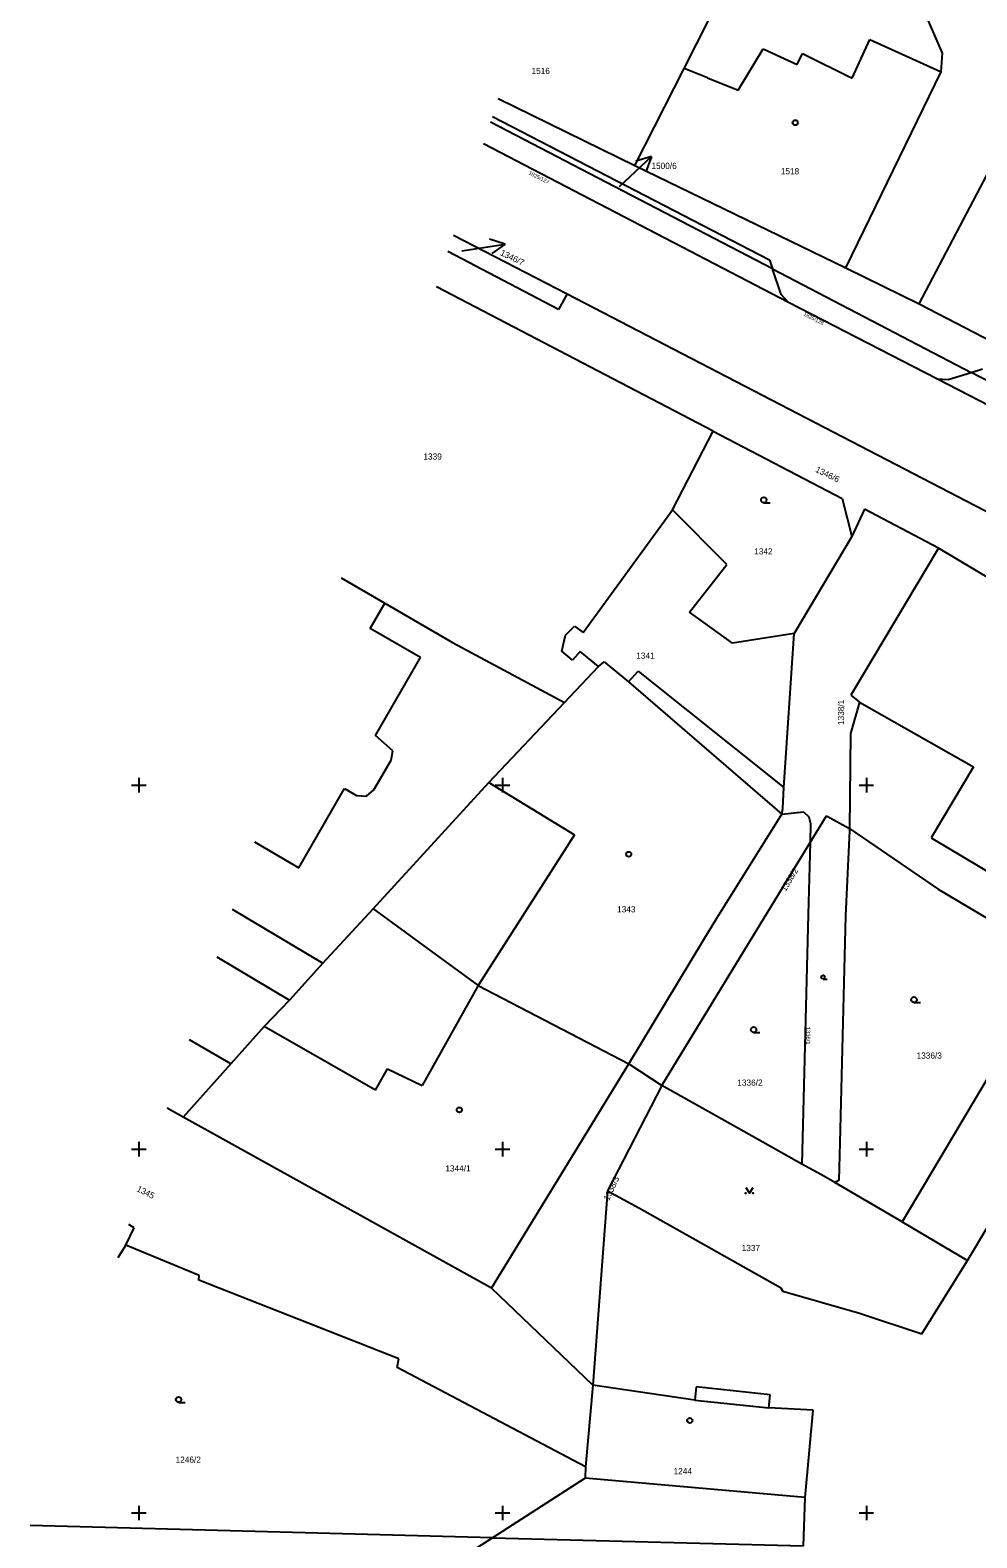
# Model space of a CAD drawing. Extents: x -702257 to -701487, y -1009871 to -1008841.
# Drawn here: x -701857.5 to -701792.4, y -1009001.7 to -1008898.1 of the extents above; entities that cross this region are included whole.
import ezdxf

# ---------------------------------------------------------------- set-up
doc = ezdxf.new("R2010")
doc.units = 0
for name, color, linetype in [('Z_hektometricka_sit', 7, 'Continuous'), ('Z_katastr_cisla_pozemkova', 7, 'Continuous'), ('Z_katastr_cisla_stavebni', 7, 'Continuous'), ('Z_katastr_hranice', 7, 'Continuous'), ('Z_katastr_parcelni_cislo_odkaz', 7, 'Continuous'), ('Z_katastr_vnitrni_kresba', 7, 'Continuous'), ('Z_katastr_znacky_budov', 7, 'Continuous'), ('Z_katastr_znacky_kultur', 7, 'Continuous')]:
    doc.layers.add(name, color=color, linetype=linetype)

msp = doc.modelspace()

# ---------------------------------------------------------------- linework, layer by layer
at = {"layer": 'Z_hektometricka_sit'}
for p, q in [((-701850.5, -1008950), (-701849.5, -1008950)), ((-701850.5, -1008950), (-701849.5, -1008950)), ((-701850, -1008949.5), (-701850, -1008950.5)), ((-701850, -1008949.5), (-701850, -1008950.5)), ((-701825.5, -1008950), (-701824.5, -1008950)), ((-701825.5, -1008950), (-701824.5, -1008950)), ((-701825, -1008949.5), (-701825, -1008950.5)), ((-701825, -1008949.5), (-701825, -1008950.5)), ((-701800.5, -1008950), (-701799.5, -1008950)), ((-701800.5, -1008950), (-701799.5, -1008950)), ((-701800, -1008949.5), (-701800, -1008950.5)), ((-701800, -1008949.5), (-701800, -1008950.5)), ((-701850.5, -1008975), (-701849.5, -1008975)), ((-701850.5, -1008975), (-701849.5, -1008975)), ((-701850, -1008974.5), (-701850, -1008975.5)), ((-701850, -1008974.5), (-701850, -1008975.5)), ((-701825.5, -1008975), (-701824.5, -1008975)), ((-701825.5, -1008975), (-701824.5, -1008975)), ((-701825, -1008974.5), (-701825, -1008975.5)), ((-701825, -1008974.5), (-701825, -1008975.5)), ((-701800.5, -1008975), (-701799.5, -1008975)), ((-701800.5, -1008975), (-701799.5, -1008975)), ((-701800, -1008974.5), (-701800, -1008975.5)), ((-701800, -1008974.5), (-701800, -1008975.5)), ((-701850.5, -1009000), (-701849.5, -1009000)), ((-701850.5, -1009000), (-701849.5, -1009000)), ((-701850, -1008999.5), (-701850, -1009000.5)), ((-701850, -1008999.5), (-701850, -1009000.5)), ((-701825.5, -1009000), (-701824.5, -1009000)), ((-701825.5, -1009000), (-701824.5, -1009000)), ((-701825, -1008999.5), (-701825, -1009000.5)), ((-701825, -1008999.5), (-701825, -1009000.5)), ((-701800.5, -1009000), (-701799.5, -1009000)), ((-701800.5, -1009000), (-701799.5, -1009000)), ((-701800, -1008999.5), (-701800, -1009000.5)), ((-701800, -1008999.5), (-701800, -1009000.5))]:
    msp.add_line(p, q, dxfattribs=at)
at = {"layer": 'Z_katastr_hranice'}
for p, q in [((-701812.53, -1008900.76), (-701808.69, -1008893.23)), ((-701794.78, -1008899.71), (-701796.19, -1008896.43)), ((-701794.86, -1008901), (-701794.78, -1008899.71)), ((-701815.92, -1008907.44), (-701812.53, -1008900.76)), ((-701801.41, -1008914.47), (-701794.86, -1008901)), ((-701825.3, -1008902.83), (-701815.92, -1008907.44)), ((-701806.45, -1008914.54), (-701825.83, -1008904.45)), ((-701825.7, -1008904.06), (-701806.66, -1008913.91)), ((-701805.34, -1008916.85), (-701826.32, -1008905.94)), ((-701815.92, -1008907.44), (-701801.41, -1008914.47)), ((-701796.37, -1008916.93), (-701791.73, -1008908.09)), ((-701828.38, -1008912.21), (-701820.57, -1008916.26)), ((-701821.15, -1008917.32), (-701828.75, -1008913.34)), ((-701806.66, -1008913.91), (-701806.45, -1008914.54)), ((-701806.45, -1008914.54), (-701792.79, -1008921.65)), ((-701805.85, -1008916.29), (-701806.45, -1008914.54)), ((-701801.41, -1008914.47), (-701796.37, -1008916.93)), ((-701810.52, -1008925.68), (-701829.54, -1008915.77)), ((-701820.57, -1008916.26), (-701821.15, -1008917.32)), ((-701820.57, -1008916.26), (-701768.32, -1008943.35)), ((-701805.34, -1008916.85), (-701805.85, -1008916.29)), ((-701795.16, -1008922.08), (-701805.34, -1008916.85)), ((-701796.37, -1008916.93), (-701779.78, -1008925.54)), ((-701792.79, -1008921.65), (-701792.03, -1008921.41)), ((-701778.86, -1008930.52), (-701795.16, -1008922.08)), ((-701795.16, -1008922.08), (-701794.38, -1008922.14)), ((-701794.38, -1008922.14), (-701792.79, -1008921.65)), ((-701779.99, -1008928.31), (-701792.79, -1008921.65)), ((-701813.32, -1008931.08), (-701810.52, -1008925.68)), ((-701810.52, -1008925.68), (-701801.66, -1008930.3)), ((-701801.66, -1008930.3), (-701801, -1008932.92)), ((-701819.45, -1008939.51), (-701813.32, -1008931.08)), ((-701809.59, -1008934.84), (-701813.32, -1008931.08)), ((-701800.12, -1008931.04), (-701801, -1008932.92)), ((-701795.04, -1008933.71), (-701800.12, -1008931.04)), ((-701801, -1008932.92), (-701804.97, -1008939.59)), ((-701795.04, -1008933.71), (-701801.07, -1008943.83)), ((-701786.61, -1008938.75), (-701795.04, -1008933.71)), ((-701812.15, -1008938.11), (-701809.59, -1008934.84)), ((-701836.1, -1008935.75), (-701833.09, -1008937.5)), ((-701833.09, -1008937.5), (-701828.43, -1008940.2)), ((-701820.67, -1008939.7), (-701820.05, -1008939.07)), ((-701820.05, -1008939.07), (-701819.45, -1008939.51)), ((-701809.2, -1008940.25), (-701812.15, -1008938.11)), ((-701820.92, -1008940.8), (-701820.67, -1008939.7)), ((-701804.97, -1008939.59), (-701809.2, -1008940.25)), ((-701805.68, -1008950.16), (-701804.97, -1008939.59)), ((-701828.43, -1008940.2), (-701820.74, -1008944.32)), ((-701820.2, -1008941.41), (-701820.92, -1008940.8)), ((-701819.66, -1008940.83), (-701820.2, -1008941.41)), ((-701818.4, -1008941.85), (-701819.66, -1008940.83)), ((-701820.74, -1008944.32), (-701818.4, -1008941.85)), ((-701818.4, -1008941.85), (-701818.02, -1008941.53)), ((-701818.02, -1008941.53), (-701816.34, -1008942.91)), ((-701816.34, -1008942.91), (-701815.69, -1008942.16)), ((-701815.69, -1008942.16), (-701805.68, -1008950.16)), ((-701801.07, -1008943.83), (-701800.47, -1008944.29)), ((-701825.94, -1008949.82), (-701820.74, -1008944.32)), ((-701800.47, -1008944.29), (-701801.1, -1008946.45)), ((-701801.1, -1008946.45), (-701801.16, -1008952.98)), ((-701833.9, -1008958.49), (-701825.94, -1008949.82)), ((-701805.75, -1008951.61), (-701805.68, -1008950.16)), ((-701810.28, -1008959.14), (-701805.8, -1008951.99)), ((-701805.8, -1008951.99), (-701805.75, -1008951.61)), ((-701805.8, -1008951.99), (-701804.33, -1008951.84)), ((-701804.33, -1008951.84), (-701803.95, -1008952.18)), ((-701803.95, -1008952.18), (-701803.83, -1008952.64)), ((-701803.86, -1008953.95), (-701802.73, -1008952.1)), ((-701802.73, -1008952.1), (-701801.16, -1008952.98)), ((-701803.83, -1008952.64), (-701803.86, -1008953.95)), ((-701801.16, -1008953.13), (-701801.43, -1008958.98)), ((-701801.16, -1008952.98), (-701795.06, -1008957.14)), ((-701801.16, -1008952.98), (-701801.16, -1008953.13)), ((-701814.06, -1008970.63), (-701803.86, -1008953.95)), ((-701803.86, -1008953.95), (-701803.99, -1008958.88)), ((-701795.06, -1008957.14), (-701787.74, -1008961.51)), ((-701843.57, -1008958.52), (-701837.35, -1008962.24)), ((-701837.35, -1008962.24), (-701833.9, -1008958.49)), ((-701833.9, -1008958.49), (-701833.49, -1008958.79)), ((-701833.49, -1008958.79), (-701828.37, -1008962.52)), ((-701811.16, -1008960.61), (-701810.28, -1008959.14)), ((-701803.99, -1008958.88), (-701804.43, -1008976.03)), ((-701801.43, -1008958.98), (-701801.82, -1008974.55)), ((-701816.32, -1008969.14), (-701811.16, -1008960.61)), ((-701837.35, -1008962.24), (-701839.63, -1008964.78)), ((-701828.37, -1008962.52), (-701826.67, -1008963.76)), ((-701786.84, -1008961.96), (-701797.53, -1008980.01)), ((-701826.67, -1008963.76), (-701816.32, -1008969.14)), ((-701839.63, -1008964.78), (-701841.37, -1008966.57)), ((-701841.37, -1008966.57), (-701843.67, -1008969.14)), ((-701793.06, -1008982.66), (-701784.71, -1008968.67)), ((-701843.67, -1008969.14), (-701846.95, -1008972.8)), ((-701825.77, -1008984.55), (-701816.32, -1008969.14)), ((-701816.32, -1008969.14), (-701814.06, -1008970.63)), ((-701814.06, -1008970.63), (-701817.8, -1008977.88)), ((-701807.48, -1008974.32), (-701814.06, -1008970.63)), ((-701846.95, -1008972.8), (-701848.05, -1008972.19)), ((-701825.77, -1008984.55), (-701846.95, -1008972.8)), ((-701804.43, -1008976.03), (-701807.48, -1008974.32)), ((-701801.82, -1008974.55), (-701801.89, -1008977.16)), ((-701803.08, -1008976.78), (-701804.43, -1008976.03)), ((-701802.16, -1008977.3), (-701803.08, -1008976.78)), ((-701801.89, -1008977.16), (-701802.16, -1008977.3)), ((-701797.53, -1008980.01), (-701802.16, -1008977.3)), ((-701817.8, -1008977.88), (-701818.8, -1008991.22)), ((-701817.8, -1008977.88), (-701815.6, -1008979.07)), ((-701815.6, -1008979.07), (-701805.89, -1008984.51)), ((-701850.89, -1008981.6), (-701850.31, -1008980.4)), ((-701850.31, -1008980.4), (-701850.67, -1008980.18)), ((-701797.53, -1008980.01), (-701793.06, -1008982.66)), ((-701851.42, -1008982.46), (-701850.89, -1008981.6)), ((-701845.85, -1008983.69), (-701850.89, -1008981.6)), ((-701796.2, -1008987.69), (-701793.06, -1008982.66)), ((-701845.87, -1008984), (-701845.85, -1008983.69)), ((-701832.12, -1008989.42), (-701845.87, -1008984)), ((-701818.8, -1008991.22), (-701825.77, -1008984.55)), ((-701805.89, -1008984.51), (-701805.74, -1008984.76)), ((-701805.74, -1008984.76), (-701800.47, -1008986.27)), ((-701800.47, -1008986.27), (-701796.2, -1008987.69)), ((-701832.24, -1008990.01), (-701832.12, -1008989.42)), ((-701819.3, -1008996.83), (-701832.24, -1008990.01)), ((-701818.8, -1008991.22), (-701819.3, -1008996.83)), ((-701811.78, -1008992.25), (-701818.8, -1008991.22)), ((-701811.7, -1008991.33), (-701811.78, -1008992.25)), ((-701806.62, -1008991.88), (-701811.7, -1008991.33)), ((-701806.7, -1008992.77), (-701806.62, -1008991.88)), ((-701803.66, -1008992.94), (-701806.7, -1008992.77)), ((-701804.21, -1008998.94), (-701803.66, -1008992.94)), ((-701819.3, -1008996.83), (-701819.32, -1008997.61)), ((-701819.32, -1008997.61), (-701825.68, -1009001.7)), ((-701804.33, -1009002.25), (-701804.21, -1008998.94)), ((-701825.68, -1009001.7), (-701857.46, -1009000.87)), ((-701825.68, -1009001.7), (-701841.07, -1009011.59)), ((-701825.68, -1009001.7), (-701804.33, -1009002.25))]:
    msp.add_line(p, q, dxfattribs=at)
at = {"layer": 'Z_katastr_parcelni_cislo_odkaz'}
for p, q in [((-701816.96, -1008908.87), (-701814.77, -1008906.82)), ((-701814.77, -1008906.82), (-701815.84, -1008907.14)), ((-701814.77, -1008906.82), (-701815.16, -1008907.87)), ((-701827.79, -1008913.3), (-701824.83, -1008912.83)), ((-701824.83, -1008912.83), (-701825.89, -1008912.49)), ((-701824.83, -1008912.83), (-701825.74, -1008913.48))]:
    msp.add_line(p, q, dxfattribs=at)
at = {"layer": 'Z_katastr_vnitrni_kresba'}
for p, q in [((-701808.82, -1008902.26), (-701807.09, -1008899.42)), ((-701807.09, -1008899.42), (-701804.76, -1008900.5)), ((-701800.98, -1008901.44), (-701799.76, -1008898.77)), ((-701799.76, -1008898.77), (-701794.86, -1008901)), ((-701804.76, -1008900.5), (-701804.39, -1008899.75)), ((-701804.39, -1008899.75), (-701800.98, -1008901.44)), ((-701810.92, -1008901.41), (-701812.53, -1008900.76)), ((-701810.92, -1008901.41), (-701808.82, -1008902.26)), ((-701834.09, -1008939.23), (-701833.09, -1008937.5)), ((-701830.63, -1008941.24), (-701834.09, -1008939.23)), ((-701833.74, -1008946.6), (-701830.63, -1008941.24)), ((-701816.34, -1008942.91), (-701805.8, -1008951.99)), ((-701800.47, -1008944.29), (-701792.65, -1008948.75)), ((-701832.55, -1008947.65), (-701833.74, -1008946.6)), ((-701833.84, -1008950.33), (-701832.65, -1008948.29)), ((-701832.65, -1008948.29), (-701832.55, -1008947.65)), ((-701792.65, -1008948.75), (-701795.55, -1008953.63)), ((-701839, -1008955.67), (-701835.85, -1008950.24)), ((-701835.85, -1008950.24), (-701835.03, -1008950.71)), ((-701834.36, -1008950.75), (-701833.84, -1008950.33)), ((-701825.94, -1008949.82), (-701820.05, -1008953.41)), ((-701835.03, -1008950.71), (-701834.36, -1008950.75)), ((-701820.05, -1008953.41), (-701826.67, -1008963.76)), ((-701842.05, -1008953.89), (-701839, -1008955.67)), ((-701795.55, -1008953.63), (-701786.53, -1008959)), ((-701844.64, -1008961.79), (-701839.63, -1008964.78)), ((-701826.67, -1008963.76), (-701830.52, -1008970.64)), ((-701833.74, -1008970.95), (-701841.37, -1008966.57)), ((-701843.67, -1008969.14), (-701846.51, -1008967.49)), ((-701833.74, -1008970.95), (-701832.91, -1008969.5)), ((-701832.91, -1008969.5), (-701830.52, -1008970.64)), ((-701811.78, -1008992.25), (-701806.7, -1008992.77)), ((-701804.21, -1008998.94), (-701819.32, -1008997.61))]:
    msp.add_line(p, q, dxfattribs=at)
at = {"layer": 'Z_katastr_znacky_budov'}
for centre in [(-701804.89, -1008904.49), (-701816.33, -1008954.75), (-701827.97, -1008972.31), (-701812.13, -1008993.65)]:
    msp.add_circle(centre, 0.175, dxfattribs=at)
at = {"layer": 'Z_katastr_znacky_kultur'}
for p, q in [((-701807.05, -1008930.6), (-701806.61, -1008930.6)), ((-701802.98, -1008963.32), (-701802.69, -1008963.32)), ((-701796.73, -1008964.93), (-701796.29, -1008964.93)), ((-701807.75, -1008966.99), (-701807.31, -1008966.99)), ((-701847.26, -1008992.4), (-701846.82, -1008992.4))]:
    msp.add_line(p, q, dxfattribs=at)
msp.add_lwpolyline([(-701808.29, -1008977.65), (-701808.04, -1008978.03), (-701807.79, -1008977.65)], dxfattribs=at)
for centre, radius in [((-701807.05, -1008930.41), 0.187), ((-701802.98, -1008963.19), 0.126), ((-701796.73, -1008964.74), 0.187), ((-701807.75, -1008966.8), 0.187), ((-701808.29, -1008978.03), 0.025), ((-701807.79, -1008978.03), 0.025), ((-701847.26, -1008992.21), 0.187)]:
    msp.add_circle(centre, radius, dxfattribs=at)

# ---------------------------------------------------------------- texts
at = {"layer": 'Z_katastr_cisla_pozemkova'}
for s, height, rotation, p in [('1825/127', 0.263, 333, (-701823.23, -1008908.03)), ('1346/7', 0.425, 334, (-701825.2, -1008913.57)), ('1825/128', 0.263, 333, (-701804.35, -1008917.72)), ('1346/6', 0.425, 334, (-701803.54, -1008928.46)), ('1338/1', 0.425, 90, (-701801.53, -1008945.87)), ('1338/2', 0.425, 59, (-701805.55, -1008957.34)), ('1336/1', 0.285, 270, (-701804.14, -1008966.61)), ('1338/3', 0.425, 65, (-701817.69, -1008978.58)), ('1345', 0.425, 334, (-701850.18, -1008977.88))]:
    msp.add_text(s, height=height, rotation=rotation, dxfattribs=at).set_placement(p)
for s, p in [('1500/6', (-701814.77, -1008907.67)), ('1339', (-701830.44, -1008927.64)), ('1342', (-701807.71, -1008934.15)), ('1341', (-701815.81, -1008941.32)), ('1336/3', (-701796.55, -1008968.79)), ('1336/2', (-701808.87, -1008970.65)), ('1337', (-701808.57, -1008982.01)), ('1246/2', (-701847.47, -1008996.55))]:
    msp.add_text(s, height=0.425, dxfattribs=at).set_placement(p)
at = {"layer": 'Z_katastr_cisla_stavebni'}
for s, p in [('1516', (-701823.01, -1008901.15)), ('1518', (-701805.88, -1008908.04)), ('1343', (-701817.13, -1008958.74)), ('1344/1', (-701828.93, -1008976.54)), ('1244', (-701813.25, -1008997.34))]:
    msp.add_text(s, height=0.425, dxfattribs=at).set_placement(p)

doc.saveas('drawing.dxf')
